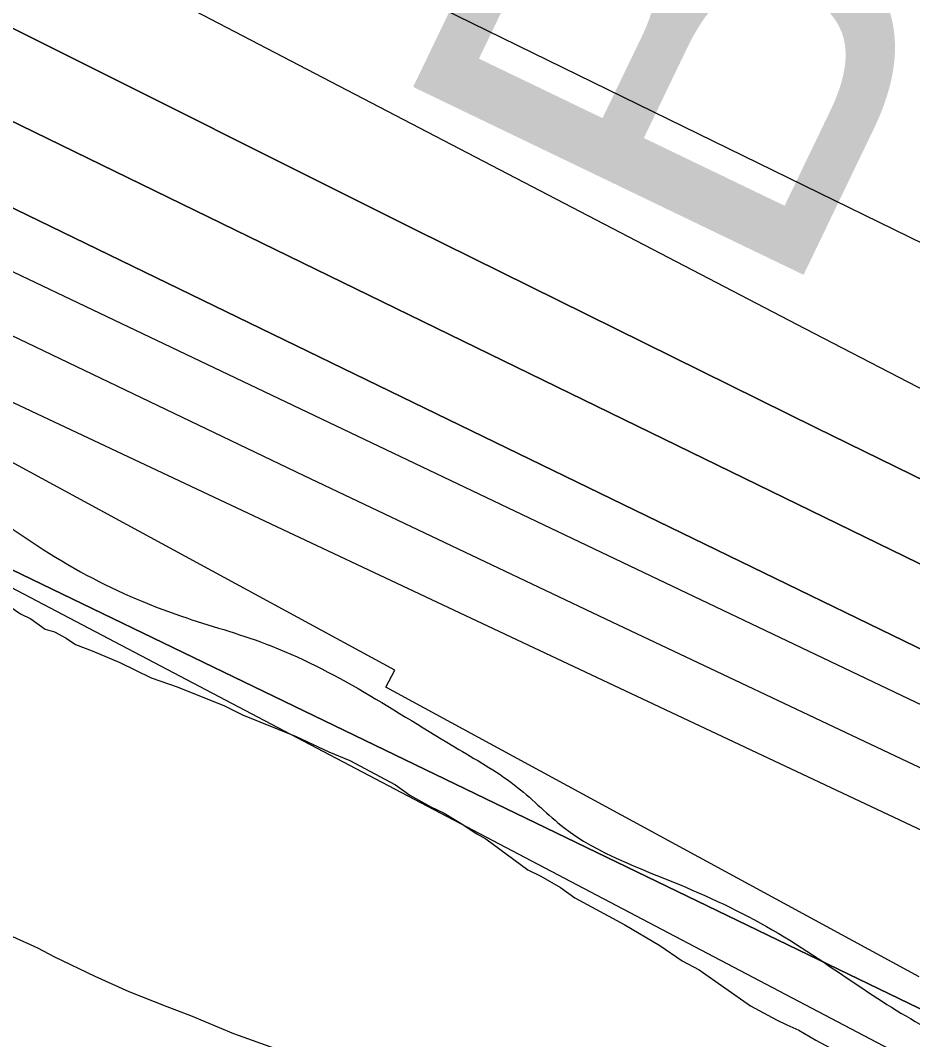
# Model space of a CAD drawing. Extents: x 3823584 to 3861785, y 301729 to 327625.
# Drawn here: x 3843041.5 to 3843247.5, y 320848.7 to 321084 of the extents above; entities that cross this region are included whole.
import ezdxf

# ---------------------------------------------------------------- set-up
doc = ezdxf.new("R2010")
doc.units = 0
for name, color, linetype in [('V-CHAN-NAID', 7, 'Continuous'), ('V-RIVR-EDGE', 7, 'Continuous'), ('V-RRAP-FSHR', 7, 'Continuous'), ('V-RRAP-RVMT', 7, 'Continuous'), ('V-SITE-VEGE', 7, 'Continuous'), ('V-TOPO-DPTH', 7, 'Continuous'), ('V-TOPO-MAJR', 7, 'Continuous'), ('V-TOPO-MINR', 7, 'Continuous'), ('V-TOPO-WATR', 7, 'Continuous')]:
    doc.layers.add(name, color=color, linetype=linetype)

msp = doc.modelspace()

# ---------------------------------------------------------------- linework, layer by layer
at = {"layer": 'V-RIVR-EDGE'}
msp.add_spline([(3842841.54, 321100.24), (3842868.29, 321083.92), (3842887.69, 321072.7), (3842926.5, 321056.09), (3842950.74, 321041.46), (3842972.07, 321024.42), (3842988.05, 321006.41), (3843009.86, 320988.87), (3843033.13, 320971.33), (3843055.43, 320956.71), (3843078.72, 320946.45), (3843098.13, 320940.09), (3843142.74, 320915.7), (3843156.32, 320906.92), (3843166.98, 320897.67), (3843193.66, 320884.49), (3843216.46, 320873.26), (3843237.3, 320859.62), (3843254.76, 320849.37), (3843280.47, 320837.65), (3843294.05, 320828.88), (3843315.38, 320815.71), (3843374.55, 320782.06), (3843408.02, 320767.41), (3843439.07, 320753.73), (3843485.14, 320729.34), (3843531.71, 320707.37), (3843569.06, 320691.25), (3843614.17, 320670.26), (3843636.48, 320659.03), (3843664.61, 320642.45), (3843700.97, 320618.08), (3843732.49, 320598.58), (3843761.6, 320586.36), (3843794.59, 320574.63), (3843841.18, 320559.46), (3843869.32, 320549.19), (3843896, 320537.47), (3843934.8, 320517.95), (3843983.78, 320488.69), (3844036.64, 320460.88), (3844067.7, 320450.6), (3844099.23, 320437.41), (3844147.26, 320416.41), (3844198.68, 320395.4), (3844231.66, 320378.81), (3844260.77, 320365.62), (3844285.5, 320350.02), (3844318.47, 320330.03), (3844340.78, 320316.86), (3844370.36, 320301.25), (3844413.05, 320281.72), (3844464.95, 320257.79), (3844507.63, 320235.35), (3844559.53, 320209.48), (3844611.93, 320186.53), (3844641.52, 320173.83), (3844659.97, 320172.81), (3844685.7, 320168.38), (3844698.8, 320165.92), (3844709.96, 320162.49), (3844717.73, 320161.01), (3844736.17, 320157.08), (3844761.89, 320148.76), (3844788.58, 320138.5), (3844802.15, 320129.24), (3844822.99, 320110.73), (3844840.44, 320098.06), (3844854.99, 320090.26), (3844877.31, 320083.89), (3844898.18, 320078.01), (3844924.88, 320075.51), (3844948.18, 320067.69), (3844995.24, 320051.06), (3845092.74, 320004.68), (3845127.18, 319991), (3845178.6, 319966.59), (3845233.9, 319942.66), (3845254.29, 319937.27), (3845267.87, 319931.4), (3845279.99, 319924.09), (3845291.12, 319907.55), (3845303.7, 319889.55), (3845313.88, 319880.79), (3845344.43, 319860.31), (3845386.13, 319837.38), (3845433.18, 319812.5), (3845466.17, 319798.82), (3845499.64, 319785.63), (3845540.39, 319768.04), (3845605.4, 319740.69), (3845645.65, 319717.28), (3845675.73, 319707), (3845744.63, 319679.15), (3845798.47, 319656.2), (3845841.17, 319641.04), (3845897.94, 319619.04), (3845920.25, 319608.3), (3845955.66, 319592.19), (3845983.32, 319582.41), (3846002.73, 319576.53), (3846033.78, 319566.74), (3846064.36, 319558.41), (3846131.3, 319529.11), (3846195.83, 319504.18), (3846263.75, 319476.33), (3846288.98, 319466.56), (3846319.07, 319458.23), (3846370.01, 319439.16), (3846428.25, 319422.51), (3846482.1, 319400.03), (3846515.07, 319381.01), (3846564.07, 319360.01), (3846597.56, 319350.21), (3846665.5, 319330.62), (3846718.38, 319312.03), (3846778.55, 319290.52), (3846834.34, 319268.04), (3846872.67, 319254.83), (3846921.21, 319243.06), (3847037.63, 319189.35), (3847098.28, 319169.29), (3847179.32, 319142.38), (3847206.49, 319132.6), (3847242.87, 319117.46), (3847278.29, 319102.8), (3847312.72, 319083.29), (3847329.2, 319070.14), (3847340.84, 319063.79), (3847386.92, 319043.77), (3847433.02, 319027.14), (3847490.78, 319016.8), (3847613.54, 318972.79), (3847679.04, 318948.35), (3847756.19, 318921.93), (3847807.62, 318903.84), (3847852.26, 318889.64), (3847964.37, 318857.31), (3847994.45, 318845.1), (3848035.69, 318830.43), (3848071.11, 318817.71), (3848100.22, 318808.42), (3848132.73, 318796.68), (3848146.3, 318786.45), (3848169.58, 318772.31), (3848183.66, 318769.36), (3848198.22, 318769.32), (3848227.38, 318777.51), (3848252.65, 318783.27), (3848268.19, 318783.23), (3848285.67, 318780.28), (3848300.7, 318773.44), (3848320.58, 318760.76), (3848336.57, 318746.64), (3848351.59, 318729.61), (3848359.33, 318720.85), (3848374.86, 318714.01), (3848388.94, 318713), (3848400.1, 318708.6), (3848422.89, 318694.95), (3848448.13, 318689.55), (3848489.37, 318672.93), (3848523.33, 318658.77), (3848566.5, 318641.66), (3848605.32, 318627.97), (3848647.05, 318615.24), (3848684.42, 318603.49), (3848723.24, 318590.77), (3848769.33, 318574.63), (3848833.37, 318546.79), (3848867.81, 318533.11), (3848904.69, 318518.93), (3848947.38, 318502.31), (3849001.72, 318482.27), (3849103.63, 318452.88), (3849156.53, 318438.18), (3849190.02, 318429.35), (3849235.14, 318411.76), (3849274.43, 318394.67), (3849315.2, 318382.42), (3849365.19, 318370.16), (3849404.02, 318364.24), (3849440.42, 318352.49), (3849487, 318339.26), (3849538.93, 318322.62), (3849582.11, 318306.98), (3849620.93, 318293.77), (3849669.93, 318277.62), (3849700.99, 318268.8), (3849752.44, 318257.99), (3849805.35, 318245.72), (3849854.86, 318234.91), (3849902.42, 318222.17), (3849946.58, 318209.92), (3850026.17, 318188.36), (3850056.74, 318179.05), (3850089.25, 318168.77), (3850137.3, 318155.06), (3850179.52, 318142.33), (3850231.45, 318129.57), (3850317.33, 318099.25), (3850383.82, 318081.12), (3850420.7, 318073.26), (3850467.79, 318064.88), (3850492.56, 318064.82), (3850504.21, 318063.34), (3850532.84, 318055.01), (3850621.66, 318032.94), (3850687.18, 318019.66), (3850711.46, 318016.2), (3850744.95, 318010.78), (3850789.61, 318002.41), (3850833.79, 317995.99), (3850862.43, 317991.55), (3850891.55, 317985.65), (3850937.66, 317972.91), (3850986.17, 317954.33), (3851054.57, 317923.57), (3851080.28, 317912.82), (3851106.97, 317904.5), (3851143.37, 317893.24), (3851177.33, 317879.07), (3851200.63, 317876.1), (3851236.57, 317875.53), (3851266.18, 317872.06), (3851272.5, 317872.53), (3851284.18, 317883.67), (3851289.53, 317886.08), (3851297.79, 317887.52), (3851306.04, 317885.55), (3851313.8, 317881.16), (3851326.39, 317866.56), (3851330.75, 317862.18), (3851336.08, 317859.26), (3851351.62, 317859.7), (3851365.7, 317855.78), (3851396.27, 317846.97), (3851418.11, 317840.11), (3851434.6, 317835.22), (3851457.9, 317830.79), (3851490.91, 317825.85), (3851530.71, 317814.58), (3851551.1, 317810.65), (3851594.78, 317800.83), (3851617.59, 317795.43), (3851653.02, 317786.11), (3851683.59, 317778.27), (3851733.59, 317766.97), (3851760.77, 317761.08), (3851796.67, 317749.34), (3851824.34, 317742.47), (3851840.85, 317741.46), (3851930.16, 317723.27), (3851979.66, 317710.03), (3852014.61, 317701.2), (3852052.94, 317687.03), (3852078.17, 317678.71), (3852111.17, 317670.37), (3852145.63, 317661.06), (3852223.29, 317645.81), (3852251.45, 317642.83), (3852298.54, 317634.46), (3852318.43, 317629.55), (3852350.95, 317622.19), (3852383.47, 317615.31), (3852407.26, 317610.39), (3852442.2, 317600.59), (3852460.64, 317596.18), (3852492.2, 317591.73), (3852557.72, 317577.97), (3852588.79, 317572.06), (3852639.75, 317557.37), (3852677.11, 317546.59), (3852709.15, 317539.23), (3852778.08, 317526.92), (3852828.07, 317515.62), (3852866.41, 317507.27), (3852903.3, 317498.93), (3852971.25, 317485.16), (3853029.5, 317471.42), (3853053.78, 317470.39), (3853067.86, 317472.29), (3853084.86, 317471.77), (3853119.33, 317467.31), (3853178.57, 317463.28), (3853226.64, 317460.73), (3853283.45, 317456.71), (3853309.66, 317454.21), (3853332.96, 317449.79), (3853373.74, 317444.34), (3853420.84, 317440.83), (3853438.81, 317442.72), (3853449.5, 317445.13), (3853457.28, 317446.08), (3853468.93, 317445.56), (3853484.47, 317444.07), (3853505.82, 317439.16), (3853578.12, 317413.24), (3853649.43, 317382.96), (3853665.45, 317380.49), (3853691.67, 317377.51), (3853715.93, 317370.65), (3853745.04, 317356.98), (3853758.63, 317353.55), (3853777.08, 317353.5), (3853792.14, 317354.44), (3853804.76, 317353.92), (3853814.96, 317351.95), (3853825.15, 317349.01), (3853833.87, 317342.19), (3853838.21, 317330.04), (3853842.54, 317313.52), (3853842.52, 317303.32), (3853841.03, 317290.21), (3853837.11, 317275.65), (3853833.19, 317261.09), (3853832.69, 317256.72), (3853833.17, 317253.81), (3853842.87, 317249.9), (3853850.64, 317251.34), (3853861.83, 317258.6), (3853874.48, 317267.79), (3853878.87, 317274.58), (3853885.71, 317293.5), (3853891.57, 317305.14), (3853902.76, 317314.83), (3853910.54, 317318.21), (3853925.6, 317319.63), (3853947.94, 317317.63), (3853964.92, 317312.73), (3853976.07, 317304.93), (3853977.03, 317301.53), (3853977.02, 317295.7), (3853962.85, 317260.77), (3853962.36, 317259.32), (3853973.52, 317254.92), (3853974.49, 317255.89), (3853985.22, 317273.83), (3853996.42, 317286.43), (3854006.15, 317291.26), (3854013.92, 317293.18), (3854024.12, 317293.16), (3854039.17, 317291.18), (3854062.47, 317286.75), (3854090.13, 317278.43), (3854103.23, 317272.57), (3854117.78, 317267.67), (3854137.68, 317261.31), (3854149.32, 317256.91), (3854160.49, 317255.91), (3854172.62, 317252), (3854187.67, 317249.53), (3854208.54, 317244.63), (3854239.6, 317237.75), (3854270.19, 317233.79), (3854295.44, 317235.18), (3854316.8, 317231.25), (3854345.92, 317224.38), (3854376.5, 317215.07), (3854404.64, 317204.32), (3854422.57, 317192.13), (3854456.04, 317175.05), (3854479.32, 317164.31), (3854512.32, 317155), (3854552.61, 317144.22), (3854583.67, 317137.83), (3854607.93, 317128.54), (3854626.37, 317122.18), (3854651.13, 317119.69), (3854669.1, 317119.65), (3854682.2, 317117.68), (3854697.73, 317112.78), (3854731.21, 317101.53), (3854780.71, 317084.41), (3854814.68, 317075.1), (3854853.5, 317062.38), (3854876.8, 317059.4), (3854908.37, 317059.33), (3854930.21, 317053.93), (3854954.47, 317045.13), (3854992.8, 317031.92), (3855018.52, 317025.54), (3855045.21, 317018.19), (3855069.96, 317011.33), (3855098.59, 317003.01), (3855144.68, 316984.93), (3855179.12, 316967.36), (3855201.43, 316955.16), (3855224.73, 316951.22), (3855238.82, 316951.67), (3855266.5, 316951.12), (3855288.82, 316947.17), (3855307.27, 316941.79), (3855334.44, 316933.46), (3855365.98, 316922.22), (3855391.7, 316914.87), (3855424.23, 316910.42), (3855463.07, 316908.86), (3855500.94, 316903.43), (3855550.93, 316890.68), (3855585.38, 316880.88), (3855613.04, 316870.61), (3855645.05, 316855.97), (3855692.11, 316835.94), (3855730.43, 316816.9), (3855763.9, 316802.74), (3855794.47, 316792.46), (3855845.92, 316779.71), (3855892.02, 316765.51), (3855946.35, 316743.04), (3855993.39, 316714.27), (3856071.47, 316670.37), (3856089.42, 316663.04), (3856107.86, 316658.63), (3856121.44, 316650.82), (3856142.29, 316637.17), (3856156.36, 316630.82), (3856184.49, 316616.67), (3856216.02, 316603), (3856256.29, 316587.84), (3856306.76, 316572.18), (3856351.41, 316562.35), (3856435.85, 316539.32), (3856494.09, 316523.15), (3856538.25, 316510.41), (3856585.8, 316493.3), (3856618.31, 316480.11), (3856653.24, 316468.85), (3856673.14, 316464.43), (3856704.21, 316458.04), (3856732.35, 316449.72), (3856785.74, 316434.04), (3856807.58, 316430.1), (3856837.67, 316423.72), (3856870.18, 316410.52), (3856899.78, 316401.22), (3856934.72, 316389.97), (3857040.99, 316356.2), (3857080.28, 316340.07), (3857124.91, 316321.02), (3857148.67, 316305.91), (3857160.29, 316291.8), (3857170.93, 316274.77), (3857176.23, 316255.82), (3857179.07, 316226.68), (3857180.52, 316221.82), (3857182.43, 316211.61), (3857188.74, 316207.71), (3857198.94, 316207.69), (3857203.8, 316211.56), (3857208.66, 316212.03), (3857222.25, 316208.12), (3857260.08, 316189.57), (3857281.9, 316175.92), (3857296.93, 316167.14), (3857323.6, 316151.05), (3857337.2, 316150.04), (3857353.22, 316150), (3857380.44, 316157.22), (3857385.3, 316161.58), (3857386.3, 316171.29), (3857386.82, 316184.4), (3857392.68, 316197.98), (3857402.41, 316203.79), (3857414.55, 316206.67), (3857433.01, 316206.14), (3857452.42, 316199.78), (3857489.3, 316189.49), (3857539.77, 316176.74), (3857578.12, 316169.84), (3857601.42, 316164.44), (3857617.91, 316157.12), (3857635.85, 316144.45), (3857650.85, 316121.58), (3857656.63, 316103.6), (3857659.02, 316087.08)], degree=3, dxfattribs=at)
at = {"layer": 'V-RRAP-FSHR'}
msp.add_lwpolyline([(3842017.76, 321437.98), (3842374.25, 321253.84), (3842835.08, 321069.22), (3843015.43, 320965.69), (3843571.15, 320673.74), (3844061.81, 320421.24), (3844693.43, 320129.28), (3845010.09, 320004.46), (3845413.31, 319793.98), (3846401.32, 319402.75), (3847271.72, 319069.13), (3848230.54, 318729.46), (3848945.87, 318453.46), (3849985.56, 318151.96), (3851282.51, 317815.65), (3852166.28, 317615.91), (3853017.63, 317419.5), (3853178.38, 317396.4), (3853479.75, 317356.76), (3853702.08, 317301.35), (3854318.05, 317115.33), (3854658.22, 317038.82)], dxfattribs=at)
msp.add_spline([(3843218.32, 320743.61), (3843106.42, 320795.17), (3842979.9, 320856.16), (3842865.52, 320911.86), (3842752.78, 320963.39), (3842688.79, 320995.14), (3842663.07, 321011.7), (3842648.97, 321029.52), (3842627.45, 321050.73), (3842595.63, 321057.08), (3842563.47, 321061.72), (3842523.07, 321088.77), (3842498.17, 321119.27), (3842473.42, 321148.07), (3842441.49, 321171.38), (3842406.52, 321187.91)], degree=3, dxfattribs=at)
at = {"layer": 'V-RRAP-RVMT'}
msp.add_lwpolyline([(3843248.96, 320863.19), (3843125.88, 320930.05), (3843127.99, 320933.97), (3843015.12, 320995.22), (3843016.59, 320997.93), (3842903.2, 321059.52), (3842930.05, 321108.95), (3842928.35, 321110.05), (3842933.66, 321118.24), (3842830.12, 321174.3), (3842829.62, 321173.41), (3842770.27, 321205.65), (3842737.84, 321145.96), (3842674.29, 321180.48), (3842675.72, 321183.1), (3842573.12, 321238.81), (3842563.41, 321221.01)], dxfattribs=at)
at = {"layer": 'V-SITE-VEGE'}
for points in [[(3843037.62, 320949.66), (3843041.55, 320946.99), (3843043.97, 320945.81), (3843047.29, 320943.43), (3843049.4, 320942.85), (3843052.12, 320941.37), (3843054.24, 320939.89), (3843058.15, 320938.42), (3843064.49, 320935.78), (3843071.73, 320932.23), (3843077.76, 320930.18), (3843088.62, 320925.78), (3843092.84, 320923.71), (3843105.21, 320918.71), (3843112.75, 320915.17), (3843117.58, 320913.11), (3843128.14, 320907.5), (3843131.47, 320905.12), (3843136.3, 320902.46), (3843139.32, 320900.99), (3843143.25, 320898.62), (3843146.87, 320896.25), (3843148.99, 320895.07), (3843158.67, 320887.94), (3843161.69, 320886.47), (3843166.22, 320883.8), (3843169.54, 320881.43), (3843181.02, 320875.22), (3843189.17, 320870.48), (3843194.31, 320866.92), (3843198.24, 320864.86), (3843210.03, 320856.55), (3843216.07, 320853.3)], [(3843101.35, 320846.26), (3843090.8, 320850.07), (3843080.85, 320854.19), (3843075.42, 320856.25), (3843066.67, 320859.77), (3843058.83, 320863.31), (3843049.47, 320867.73), (3843045.55, 320869.8), (3843039.81, 320872.45)], [(3843216.07, 320853.3), (3843218.48, 320852.12), (3843221.2, 320850.94), (3843225.12, 320848.57), (3843231.77, 320845.03), (3843235.69, 320843.26), (3843242.33, 320840.01), (3843245.64, 320838.84), (3843249.26, 320837.07)]]:
    msp.add_lwpolyline(points, dxfattribs=at)
at = {"layer": 'V-TOPO-DPTH'}
for points in [[(3843339.85, 320894.9), (3842519.81, 321293.28), (3842515.39, 321295.45), (3842510.97, 321297.64), (3842506.58, 321299.86), (3842502.19, 321302.11), (3842497.82, 321304.38), (3842493.46, 321306.67), (3842489.11, 321308.99), (3842484.77, 321311.32), (3842482.09, 321312.77), (3842476.41, 321315.84), (3842470.74, 321318.91), (3842465.07, 321321.99), (3842459.4, 321325.07), (3841558.98, 321814.8)], [(3843339.85, 320894.9), (3842519.81, 321293.28), (3842515.39, 321295.45), (3842510.97, 321297.64), (3842506.58, 321299.86), (3842502.19, 321302.11), (3842497.82, 321304.38), (3842493.46, 321306.67), (3842489.11, 321308.99), (3842484.77, 321311.32), (3842482.09, 321312.77), (3842476.41, 321315.84), (3842470.74, 321318.91), (3842465.07, 321321.99), (3842459.4, 321325.07), (3841558.98, 321814.8)], [(3841815.9, 321739.4), (3842477.2, 321375.45), (3842497.29, 321364.48), (3842517.43, 321353.59), (3842537.64, 321342.84), (3842557.9, 321332.18), (3842856.45, 321176.34), (3842948.21, 321128.9), (3843040.21, 321081.94), (3843132.57, 321035.7), (3843225.18, 320989.94), (3843386.33, 320911.09), (3843398.56, 320905.15), (3843410.81, 320899.26), (3843423.1, 320893.44), (3843435.42, 320887.67), (3843571.97, 320824.16), (3843652.6, 320786.71), (3843733.24, 320749.3), (3843813.92, 320711.96), (3843894.62, 320674.66), (3844252.48, 320509.46), (3844274.87, 320499.08), (3844297.23, 320488.63)], [(3844297.23, 320488.63), (3844274.87, 320499.08), (3844252.48, 320509.46), (3843894.62, 320674.66), (3843813.92, 320711.96), (3843733.24, 320749.3), (3843652.6, 320786.71), (3843571.97, 320824.16), (3843435.42, 320887.67), (3843423.1, 320893.44), (3843410.81, 320899.26), (3843398.56, 320905.15), (3843386.33, 320911.09), (3843225.18, 320989.94), (3843132.57, 321035.7), (3843040.21, 321081.94), (3842948.21, 321128.9), (3842856.45, 321176.34), (3842557.9, 321332.18), (3842537.64, 321342.84), (3842517.43, 321353.59), (3842497.29, 321364.48), (3842477.2, 321375.45), (3841815.9, 321739.4)], [(3841742.74, 321669.23), (3842458.34, 321294.18), (3842469.7, 321288.29), (3842481.1, 321282.47), (3842492.55, 321276.76), (3842504.03, 321271.11), (3842968.09, 321045.77), (3843037.48, 321012.25), (3843106.96, 320978.9), (3843176.56, 320945.83), (3843246.25, 320912.93), (3843371.86, 320853.94)], [(3841742.74, 321669.23), (3842458.34, 321294.18), (3842469.7, 321288.29), (3842481.1, 321282.47), (3842492.55, 321276.76), (3842504.03, 321271.11), (3842968.09, 321045.77), (3843037.48, 321012.25), (3843106.96, 320978.9), (3843176.56, 320945.83), (3843246.25, 320912.93), (3843371.86, 320853.94)], [(3842312.22, 321435.29), (3842442.13, 321364.48), (3842473.8, 321347.34), (3842505.55, 321330.32), (3842537.39, 321313.5), (3842569.3, 321296.8), (3842643.34, 321258.34), (3842712.46, 321222.78), (3842781.75, 321187.56), (3842851.32, 321152.88), (3842921.05, 321118.55), (3843363.1, 320903.02), (3843383.17, 320893.3), (3843403.27, 320883.66), (3843423.43, 320874.12), (3843443.62, 320864.66), (3843756.81, 320718.86), (3843845.56, 320677.59), (3843934.33, 320636.37), (3844023.13, 320595.23), (3844111.96, 320554.14), (3844261.55, 320485.02), (3844275.59, 320478.5), (3844289.62, 320471.94)], [(3844289.62, 320471.94), (3844275.59, 320478.5), (3844261.55, 320485.02), (3844111.96, 320554.14), (3844023.13, 320595.23), (3843934.33, 320636.37), (3843845.56, 320677.59), (3843756.81, 320718.86), (3843443.62, 320864.66), (3843423.43, 320874.12), (3843403.27, 320883.66), (3843383.17, 320893.3), (3843363.1, 320903.02), (3842921.05, 321118.55), (3842851.32, 321152.88), (3842781.75, 321187.56), (3842712.46, 321222.78), (3842643.34, 321258.34), (3842569.3, 321296.8), (3842537.39, 321313.5), (3842505.55, 321330.32), (3842473.8, 321347.34), (3842442.13, 321364.48), (3842312.22, 321435.29)], [(3843330.4, 320816.62), (3843004.54, 320974.06), (3842913.52, 321018.05), (3842822.5, 321062.06), (3842731.51, 321106.11), (3842640.52, 321150.17), (3842526.02, 321205.64), (3842492.33, 321222.06), (3842458.68, 321238.59), (3842425.12, 321255.28), (3842391.61, 321272.07), (3842341.4, 321297.38)]]:
    msp.add_lwpolyline(points, dxfattribs=at)
at = {"layer": 'V-TOPO-MAJR'}
msp.add_lwpolyline([(3842060.11, 321632.8), (3842508.85, 321385.18), (3842518.5, 321379.89), (3842528.19, 321374.66), (3842537.91, 321369.49), (3842547.65, 321364.37), (3843222.59, 321012.83), (3843255.01, 320996.09), (3843287.51, 320979.51), (3843320.12, 320963.16), (3843352.82, 320946.97), (3843409.53, 320919.13), (3843413.94, 320916.98), (3843418.35, 320914.86), (3843422.78, 320912.76), (3843427.21, 320910.68), (3843476.14, 320887.94), (3843505.06, 320874.53), (3843533.99, 320861.15), (3843562.94, 320847.81), (3843591.9, 320834.49), (3844242.57, 320535.89), (3844274.07, 320521.39), (3844305.54, 320506.83)], dxfattribs=at)
at = {"layer": 'V-TOPO-MINR'}
for points in [[(3841558.98, 321814.8), (3842459.4, 321325.07), (3842465.07, 321321.99), (3842470.74, 321318.91), (3842476.41, 321315.84), (3842482.09, 321312.77), (3842484.77, 321311.32), (3842489.11, 321308.99), (3842493.46, 321306.67), (3842497.82, 321304.38), (3842502.19, 321302.11), (3842506.58, 321299.86), (3842510.97, 321297.64), (3842515.39, 321295.45), (3842519.81, 321293.28), (3843339.85, 320894.9)], [(3841815.9, 321739.4), (3842477.2, 321375.45), (3842497.29, 321364.48), (3842517.43, 321353.59), (3842537.64, 321342.84), (3842557.9, 321332.18), (3842856.45, 321176.34), (3842948.21, 321128.9), (3843040.21, 321081.94), (3843132.57, 321035.7), (3843225.18, 320989.94), (3843386.33, 320911.09), (3843398.56, 320905.15), (3843410.81, 320899.26), (3843423.1, 320893.44), (3843435.42, 320887.67), (3843571.97, 320824.16), (3843652.6, 320786.71), (3843733.24, 320749.3), (3843813.92, 320711.96), (3843894.62, 320674.66), (3844252.48, 320509.46), (3844274.87, 320499.08), (3844297.23, 320488.63)], [(3841742.74, 321669.23), (3842458.34, 321294.18), (3842469.7, 321288.29), (3842481.1, 321282.47), (3842492.55, 321276.76), (3842504.03, 321271.11), (3842968.09, 321045.77), (3843037.48, 321012.25), (3843106.96, 320978.9), (3843176.56, 320945.83), (3843246.25, 320912.93), (3843371.86, 320853.94)], [(3841955.94, 321577.93), (3842478.36, 321300.59), (3842483.09, 321298.1), (3842487.83, 321295.65), (3842492.59, 321293.23), (3842497.36, 321290.84), (3842655.99, 321212.16), (3842740.18, 321170.65), (3842824.5, 321129.4), (3842909.02, 321088.55), (3842993.66, 321047.96), (3843325.81, 320889.62)], [(3842348.23, 321494.57), (3842385.51, 321473.16), (3842422.97, 321452.07), (3842460.54, 321431.18), (3842531.52, 321392.12), (3842533.71, 321390.93), (3842538.09, 321388.59), (3842540.3, 321387.45), (3842695.72, 321307.5), (3842775.77, 321266.63), (3842855.98, 321226.09), (3842936.43, 321186.04), (3843017.05, 321146.31), (3843361.4, 320977.91), (3843396.53, 320960.82), (3843431.7, 320943.82), (3843466.94, 320926.96), (3843502.23, 320910.2), (3843918.75, 320713.36), (3843984.74, 320682.27), (3844050.77, 320651.3), (3844116.88, 320620.48), (3844183.05, 320589.77), (3844309.14, 320531.44)], [(3842312.22, 321435.29), (3842442.13, 321364.48), (3842473.8, 321347.34), (3842505.55, 321330.32), (3842537.39, 321313.5), (3842569.3, 321296.8), (3842643.34, 321258.34), (3842712.46, 321222.78), (3842781.75, 321187.56), (3842851.32, 321152.88), (3842921.05, 321118.55), (3843363.1, 320903.02), (3843383.17, 320893.3), (3843403.27, 320883.66), (3843423.43, 320874.12), (3843443.62, 320864.66), (3843756.81, 320718.86), (3843845.56, 320677.59), (3843934.33, 320636.37), (3844023.13, 320595.23), (3844111.96, 320554.14), (3844261.55, 320485.02), (3844275.59, 320478.5), (3844289.62, 320471.94)], [(3842194.88, 321404.46), (3842429.76, 321284.7), (3842450.63, 321274.19), (3842471.56, 321263.8), (3842492.58, 321253.62), (3842513.67, 321243.57), (3843318.32, 320864.65), (3843328.61, 320859.82), (3843338.91, 320854.99), (3843349.21, 320850.18), (3843359.52, 320845.37), (3843377.93, 320836.8), (3843381.23, 320835.25), (3843382.33, 320834.73), (3843411.32, 320820.92), (3843426.91, 320813.48), (3843442.5, 320806.02), (3843458.07, 320798.55), (3843473.64, 320791.07), (3844230.04, 320426.96), (3844246.06, 320419.3), (3844262.11, 320411.69), (3844278.2, 320404.17), (3844294.32, 320396.71)]]:
    msp.add_lwpolyline(points, dxfattribs=at)
at = {"layer": 'V-TOPO-WATR'}
msp.add_lwpolyline([(3842341.4, 321297.38), (3842391.61, 321272.07), (3842425.12, 321255.28), (3842458.68, 321238.59), (3842492.33, 321222.06), (3842526.02, 321205.64), (3842640.52, 321150.17), (3842731.51, 321106.11), (3842822.5, 321062.06), (3842913.52, 321018.05), (3843004.54, 320974.06), (3843330.4, 320816.62)], dxfattribs=at)

# ---------------------------------------------------------------- texts
at = {"layer": 'V-CHAN-NAID'}
msp.add_text('BOAT LANDING (27.5)', height=100, rotation=64.305, dxfattribs=at).set_placement((3843217.55, 321015.35))

doc.saveas('drawing.dxf')
